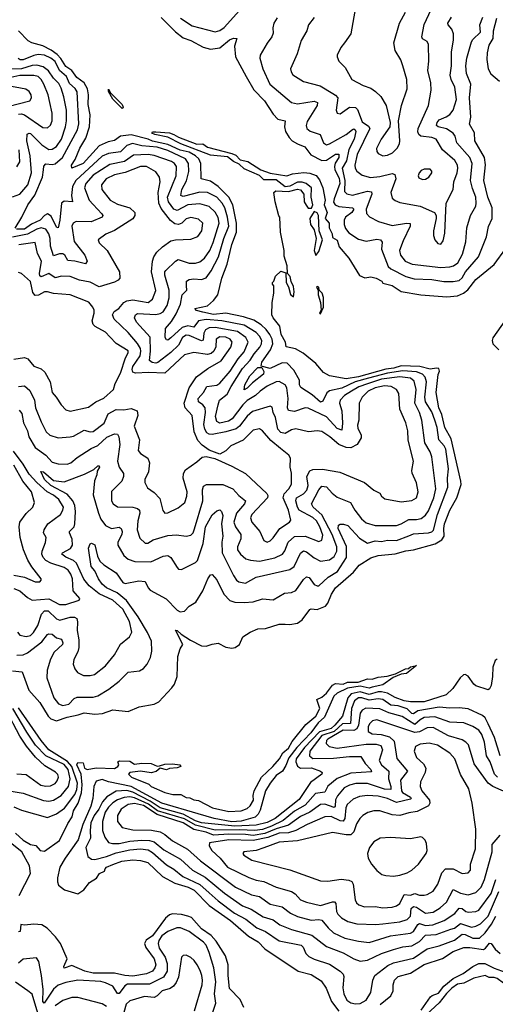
# Model space of a CAD drawing. Extents: x 1443846 to 1577407, y 839182 to 927291.
# Tile 394 of 535: x 1546113 to 1549232, y 881347 to 887798. Entities that reach past the tile are written whole.
import ezdxf

# ---------------------------------------------------------------- set-up
doc = ezdxf.new("R2010")
doc.units = 0

msp = doc.modelspace()

# ---------------------------------------------------------------- linework, layer by layer
at = {"layer": '0CON20XD'}
for points in [[(1547167, 887807), (1547245, 887757.6), (1547395, 887717.8), (1547425, 887726.5), (1547455, 887747.1), (1547635, 887950.3)], [(1548329.4, 887955), (1548284.4, 887705.6), (1548243.3, 887645), (1548218.8, 887615), (1548196.2, 887565), (1548194.3, 887554.3), (1548206.2, 887525), (1548248, 887485), (1548291.2, 887405), (1548365, 887366.7), (1548415, 887348.9), (1548447.6, 887327.6), (1548481.4, 887295), (1548517.5, 887235), (1548542.5, 887125), (1548540.8, 887095), (1548484.1, 887015), (1548452.7, 886952.7), (1548454.4, 886935), (1548465, 886920), (1548495, 886905.6), (1548525, 886910), (1548557.1, 886925), (1548587.8, 886955), (1548603.5, 886985), (1548607.1, 887005), (1548598, 887135), (1548616.7, 887235), (1548654.6, 887345.4), (1548651.8, 887405), (1548626.2, 887496.2), (1548611.9, 887535), (1548576.4, 887596.4), (1548567.3, 887645), (1548604.6, 887775), (1548642.6, 887847.4)], [(1547041.5, 887811.5), (1547135, 887717.8), (1547185, 887679.2), (1547235, 887660.3), (1547316.9, 887616.9), (1547365, 887603.9), (1547425, 887614.1), (1547488.1, 887665), (1547515, 887676.2), (1547537.5, 887675), (1547521.1, 887625), (1547528.5, 887555), (1547598.2, 887425), (1547648.8, 887338.8), (1547717.5, 887265), (1547775, 887177.8), (1547806.6, 887146.6), (1547854.2, 887135), (1547850.8, 887095), (1547855.3, 887065), (1547880, 887025), (1547900.4, 887005), (1547935, 886983.5), (1547984.1, 886964.1), (1548023.3, 886913.3), (1548095, 886876.2), (1548125, 886878.3), (1548185, 886915.6), (1548205, 886916.5), (1548205.2, 886895), (1548182.5, 886857.5), (1548176.8, 886835), (1548180.7, 886815), (1548209, 886759), (1548211.7, 886725), (1548174.9, 886625), (1548172, 886602), (1548182.6, 886585), (1548205, 886573.4), (1548295.2, 886565.2), (1548305, 886557.1), (1548290.8, 886535), (1548249.4, 886505), (1548242, 886485), (1548241.1, 886455), (1548249.8, 886429.8), (1548272.1, 886402.1), (1548335, 886360.5), (1548385, 886347.2), (1548455, 886359.5), (1548480, 886355), (1548489.3, 886339.3), (1548485.7, 886295), (1548530.3, 886180.3), (1548547.7, 886165), (1548645, 886115.6), (1548700.7, 886100.7), (1548815, 886096), (1548895, 886082.9), (1548955, 886082.4), (1548995, 886088.8), (1549014.5, 886105.5), (1549037.3, 886145), (1549121.7, 886245), (1549175.2, 886374.8), (1549188.2, 886441.8), (1549211.5, 886495), (1549211.4, 886565), (1549182.2, 886635), (1549156.4, 886745), (1549166.9, 886846.9), (1549161.7, 886895), (1549098.5, 887005), (1549095.8, 887055.8), (1549062.8, 887112.8), (1549072, 887158), (1549062.6, 887285), (1549071.4, 887375), (1549044, 887446), (1549037.9, 887495), (1549044.6, 887545), (1549076.4, 887653.6), (1549085, 887668.8), (1549135.8, 887715), (1549131.6, 887765), (1549150, 887815)], [(1547801.2, 887808.8), (1547780, 887775), (1547772.5, 887745), (1547775, 887710), (1547767.1, 887685), (1547735, 887644), (1547691.1, 887565), (1547688.5, 887545), (1547706.8, 887475), (1547753.3, 887375), (1547895, 887254.6), (1547935, 887245.8), (1548045, 887263.4), (1548066.2, 887256.2), (1548064, 887235), (1547999, 887131), (1547990.8, 887105), (1547995.6, 887085), (1548017.1, 887067.1), (1548084.7, 887044.8), (1548105, 886992), (1548125, 886978.8), (1548145, 886983.3), (1548255, 887044.8), (1548295, 887078.2), (1548305, 887082.5), (1548313.3, 887075), (1548316.7, 887065), (1548306.4, 887015), (1548272.7, 886947.3), (1548257.2, 886872.7), (1548228.9, 886825), (1548245.4, 886745), (1548242.9, 886672.9), (1548257.7, 886657.7), (1548295, 886648.7), (1548395, 886673.3), (1548419.9, 886669.9), (1548422.5, 886655), (1548385.4, 886555.4), (1548387.9, 886527.9), (1548406.9, 886506.9), (1548466.6, 886476.6), (1548555, 886448.4), (1548650, 886465), (1548673.1, 886463.1), (1548674.7, 886445), (1548628.9, 886348.9), (1548604.4, 886285), (1548610, 886255), (1548641.4, 886215), (1548686.7, 886195), (1548875, 886173.5), (1548935, 886178.4), (1548957.5, 886185), (1548987.5, 886205), (1549017.6, 886262.4), (1549038.3, 886341.7), (1549046.2, 886435), (1549070.4, 886515), (1549103.6, 886575), (1549107.7, 886595), (1549105.3, 886635), (1549082.2, 886692.2), (1549069.6, 886745), (1549081.1, 886855), (1549064.2, 886895), (1548980.5, 886990.5), (1548968.1, 887035), (1548955.4, 887055), (1548912.6, 887082.6), (1548858.1, 887095), (1548847.4, 887105), (1548851.1, 887125), (1548865, 887141.7), (1548909.1, 887160.9), (1548933.5, 887176.5), (1548955.8, 887204.2), (1548977.5, 887275), (1548966.2, 887355), (1548941.8, 887405), (1548935.3, 887435), (1548944.7, 887495), (1548945.2, 887585), (1548957.9, 887665), (1548957.2, 887705), (1548946.8, 887735), (1548923, 887763), (1548920.4, 887775), (1548945, 887814.4)], [(1548045, 887812), (1548008.1, 887765), (1547995.6, 887725), (1547959.1, 887660.9), (1547932.2, 887575), (1547889.4, 887475), (1547892.5, 887455), (1547905, 887436), (1547975, 887392.2), (1548083.4, 887363.4), (1548166.9, 887315), (1548185, 887303.8), (1548198.4, 887285), (1548189.4, 887205), (1548194.5, 887184.5), (1548215, 887181.4), (1548275, 887224.7), (1548315, 887223.1), (1548329.5, 887209.5), (1548358.1, 887128.1), (1548399.7, 887099.7), (1548409.4, 887085), (1548327.3, 886915), (1548311.9, 886845), (1548314.1, 886825), (1548325, 886805.6), (1548359.9, 886779.9), (1548413.2, 886763.2), (1548475, 886770), (1548555, 886789.3), (1548572.7, 886782.7), (1548579.1, 886755), (1548547.8, 886665), (1548555, 886629.2), (1548575, 886612.5), (1548605, 886599.2), (1548740, 886575), (1548833.8, 886535), (1548844, 886515), (1548844.2, 886495.8), (1548826, 886415), (1548826.7, 886383.3), (1548836.2, 886355), (1548855, 886331.2), (1548875, 886326.7), (1548890.5, 886349.5), (1548901.2, 886398.8), (1548910.6, 886595), (1548955.3, 886684.7), (1548960, 886735), (1548982.4, 886795), (1548986.5, 886825), (1548983.2, 886845), (1548966.1, 886875), (1548885.7, 886945.7), (1548844.7, 887014.8), (1548816.2, 887025), (1548743.9, 887033.9), (1548730.5, 887045), (1548723.4, 887063.4), (1548726.1, 887085), (1548793.1, 887235), (1548812.5, 887335), (1548809.1, 887385), (1548790.7, 887465), (1548796.7, 887525), (1548793.5, 887635), (1548785.6, 887655), (1548755, 887672.9), (1548750.5, 887685), (1548765.9, 887765.9), (1548811.2, 887865)], [(1549239.2, 887805), (1549218.3, 887721.7), (1549216.1, 887675), (1549190.1, 887629.9), (1549179.9, 887580.1), (1549176.9, 887536.9), (1549184.8, 887474.8), (1549202.7, 887442.7), (1549258.8, 887395)], [(1547491.7, 883991.7), (1547525, 883981.1), (1547585, 883979.3), (1547645.3, 883984.7), (1547705, 884003.1), (1547775, 883996.2), (1547849.5, 884040.5), (1547895, 884045.4), (1547925, 884058.5), (1547975, 884129.5), (1547995, 884148.2), (1548012.3, 884142.3), (1548045, 884098.2), (1548065, 884088.2), (1548075, 884089.5), (1548135.7, 884144.3), (1548197, 884183), (1548255.5, 884274.5), (1548256.8, 884346.8), (1548202.4, 884465), (1548203.1, 884485), (1548215, 884491.9), (1548237.1, 884492.9), (1548265, 884483.5), (1548340.7, 884400.7), (1548395, 884368.6), (1548445, 884382.7), (1548485, 884378.7), (1548525, 884388.6), (1548585, 884386.5), (1548665, 884417.1), (1548695, 884428.9), (1548795, 884435.2), (1548815, 884441.9), (1548826.5, 884453.5), (1548853.7, 884556.3), (1548920.4, 884735), (1548918.4, 884795), (1548925.7, 884855), (1548907.6, 884985), (1548897.9, 885005), (1548861.4, 885045), (1548851, 885125), (1548836.2, 885175), (1548815, 885227.9), (1548774.8, 885295), (1548770.9, 885325), (1548781.8, 885425), (1548772, 885455), (1548755.2, 885475), (1548715, 885490.7), (1548625, 885498.1), (1548525, 885481.5), (1548400.1, 885449.9), (1548313.1, 885425), (1548225, 885382.9), (1548145, 885367.1), (1548127.8, 885352.2), (1548101.5, 885298.5), (1548085, 885292.5), (1548030.2, 885340.2), (1547957.8, 885387.8), (1547947.1, 885405), (1547947.8, 885435), (1547911.2, 885501.2), (1547867.1, 885547.1), (1547835, 885550), (1547755, 885511.8), (1547697, 885527), (1547700.6, 885555), (1547759, 885635), (1547772.9, 885675), (1547768.4, 885705), (1547754.4, 885734.4), (1547728.9, 885768.9), (1547697.8, 885797.8), (1547648.5, 885828.5), (1547581.5, 885851.5), (1547464.3, 885874.3), (1547385, 885865.7), (1547315, 885881.4), (1547271.9, 885891.9), (1547262.5, 885905), (1547345, 885923.3), (1547385, 885957.5), (1547412.3, 885995), (1547439.7, 886105), (1547474.8, 886195), (1547503.8, 886325), (1547534.2, 886405), (1547535.3, 886465.3), (1547511.8, 886585), (1547483.7, 886635), (1547415.1, 886705.1), (1547365, 886740.5), (1547302.5, 886755), (1547300.6, 886855), (1547287.5, 886885), (1547265.2, 886905), (1547225, 886929), (1547165, 886943.8), (1547085, 886979.9), (1546985, 887002), (1546954.7, 887015), (1546845, 887043.3), (1546775, 887033.8), (1546735, 887006.1), (1546693.5, 886996.5), (1546635, 886970.5), (1546529.1, 886855), (1546454.4, 886824.4), (1546451.9, 886845), (1546477.5, 886882.5), (1546507.4, 886955), (1546547.9, 887022.1), (1546570.4, 887095), (1546576.1, 887175), (1546563.1, 887243.1), (1546564.8, 887305.2), (1546558.8, 887345), (1546535.2, 887385), (1546487.9, 887417.9), (1546455, 887464.5), (1546415, 887491.5), (1546383.7, 887543.7), (1546359.8, 887569.8), (1546318.9, 887598.9), (1546265.6, 887625.6), (1546192.5, 887645), (1546168.6, 887658.6), (1546104.8, 887725)], [(1546082.9, 886432.9), (1546126.6, 886503.4), (1546167.3, 886585), (1546212.4, 886647.6), (1546262.8, 886765), (1546268.6, 886815), (1546271.7, 886838.3), (1546285, 886854.4), (1546325, 886848.4), (1546345, 886853), (1546393.9, 886895), (1546492.9, 887075), (1546502, 887115), (1546489.3, 887325), (1546477.1, 887347.1), (1546438.9, 887378.9), (1546419.6, 887425), (1546374.8, 887465), (1546345, 887523), (1546316.5, 887545), (1546275, 887564.2), (1546235, 887569.1), (1546205, 887563.3), (1546135, 887534.8), (1546115.3, 887535.2), (1546102.7, 887542.7)], [(1546065, 886637.1), (1546115, 886654.7), (1546166, 886715), (1546190.4, 886795), (1546182.7, 886905), (1546160.2, 887005), (1546163.2, 887046.8), (1546175, 887054.5), (1546185, 887051.8), (1546258.6, 886978.6), (1546305, 886946.4), (1546325, 886948.4), (1546355, 886967.8), (1546386.3, 887015), (1546412.8, 887095), (1546419, 887135), (1546421, 887205), (1546403.3, 887293.3), (1546385, 887349.5), (1546369.9, 887379.9), (1546335, 887414.7), (1546301.8, 887461.8), (1546267.8, 887487.8), (1546225, 887499.7), (1546195, 887498.2), (1546125, 887475.1), (1546055, 887472.7)], [(1546105, 887179.6), (1546125, 887181.5), (1546145, 887174.4), (1546265, 887092.3), (1546295, 887089.4), (1546315, 887107.5), (1546325.4, 887135.4), (1546325.4, 887185), (1546310.6, 887255), (1546300.3, 887305), (1546271.4, 887375), (1546255, 887406.7), (1546235, 887424.8), (1546205, 887432.2), (1546115, 887431.6), (1546055, 887419.9)], [(1546035, 887228.5), (1546180, 887265), (1546191.5, 887285), (1546189.1, 887305), (1546175, 887327.1), (1546153.3, 887343.3), (1546025, 887366.5)], [(1546785, 887216.2), (1546725, 887276), (1546695, 887326.7), (1546695, 887343.3), (1546708.8, 887318.8), (1546785, 887242), (1546792, 887225), (1546785, 887216.2)], [(1546495.5, 883244.5), (1546535, 883256.6), (1546605, 883248), (1546656.9, 883253.1), (1546725, 883277.3), (1546825, 883265.8), (1546897.5, 883295), (1546995, 883312.5), (1547025, 883328), (1547110.3, 883419.7), (1547128, 883445), (1547146, 883495), (1547149.2, 883625), (1547166, 883675), (1547183.3, 883705), (1547135, 883797.5), (1547145, 883795.7), (1547171.7, 883771.7), (1547232.8, 883732.8), (1547305, 883695.7), (1547335, 883692.5), (1547375, 883706.7), (1547415, 883712.5), (1547465, 883686.7), (1547505, 883680), (1547525.9, 883684.1), (1547555, 883703.3), (1547576.7, 883755), (1547624.4, 883785.6), (1547675, 883806.5), (1547725, 883809.5), (1547815, 883838.2), (1547855, 883837.8), (1547885, 883835.6), (1547935, 883844.4), (1547965, 883865.5), (1548016.9, 883933.1), (1548025, 883937.5), (1548065, 883932.5), (1548118.4, 883955), (1548134.8, 883975), (1548157.4, 884035), (1548183.8, 884076.2), (1548301.3, 884178.7), (1548339.4, 884225), (1548415, 884271.8), (1548465, 884287.9), (1548575, 884298.9), (1548645, 884318.1), (1548695, 884324.2), (1548836.9, 884363.1), (1548880.7, 884389.3), (1548897.4, 884415), (1548893.9, 884465), (1548898.5, 884495), (1548935, 884583.5), (1548980.3, 884665), (1549007.3, 884752.7), (1549006.5, 884775), (1548942.6, 885052.6), (1548900.3, 885125), (1548881.2, 885211.2), (1548862, 885255), (1548845.4, 885355), (1548856.8, 885473.2), (1548865.5, 885495), (1548861.4, 885511.4), (1548845.7, 885515.7), (1548805, 885509.1), (1548736.5, 885526.5), (1548615, 885530), (1548567.5, 885515), (1548515, 885508.5), (1548335, 885458.2), (1548254.4, 885444.4), (1548145, 885464.3), (1548105, 885486.9), (1548054.6, 885544.6), (1547972.6, 885612.6), (1547922, 885642), (1547860, 885655), (1547856.9, 885685), (1547828.9, 885735), (1547820.2, 885790.2), (1547775, 885844.3), (1547767.1, 885865), (1547768.8, 885945), (1547780, 886005), (1547780, 886055), (1547770, 886065), (1547770, 886075), (1547780, 886085), (1547791.7, 886118.3), (1547825, 886150), (1547858.3, 886138.3), (1547860, 886075), (1547877, 886047), (1547888.3, 885998.3), (1547908.3, 885981.7), (1547912.5, 886015), (1547909.3, 886049.3), (1547893, 886083), (1547887.5, 886115), (1547870, 886135), (1547867.5, 886185), (1547848.3, 886248.3), (1547847.5, 886285), (1547822.5, 886405), (1547820, 886505), (1547813, 886513), (1547787.5, 886605), (1547780, 886665), (1547793.8, 886676.2), (1547875, 886672.5), (1547935, 886687.8), (1547955, 886684), (1547975.7, 886655), (1547979.2, 886605), (1547991.7, 886581.7), (1548005, 886563.3), (1548027.3, 886562.7), (1548035.5, 886584.5), (1548024.4, 886635), (1548026.9, 886695), (1547992.2, 886725), (1547965, 886733.1), (1547935, 886732.9), (1547885, 886707.9), (1547855, 886702), (1547795, 886749.1), (1547715, 886747.9), (1547685, 886777.5), (1547585, 886821.6), (1547551.7, 886851.7), (1547515, 886868.4), (1547475, 886898.9), (1547365, 886911), (1547169.5, 886985), (1547085, 887028.2), (1546998.8, 887045), (1546979.2, 887055), (1546985, 887062), (1547005, 887063.5), (1547095, 887056.4), (1547125, 887046.4), (1547155, 887027.2), (1547275, 886983.2), (1547315, 886983.4), (1547345, 886962), (1547505, 886921.7), (1547529.5, 886909.5), (1547559.9, 886879.9), (1547609.3, 886869.3), (1547693.7, 886813.7), (1547755, 886791.7), (1547864.7, 886775.3), (1547901.9, 886788.1), (1547975.7, 886795.7), (1548015, 886791.1), (1548056.9, 886776.9), (1548078.9, 886748.9), (1548101.2, 886695), (1548115.7, 886615.7), (1548110, 886585), (1548129.6, 886535), (1548116.4, 886495), (1548142.5, 886465), (1548143.5, 886435), (1548162.5, 886395), (1548165, 886370), (1548195, 886352.5), (1548208.8, 886308.8), (1548271.2, 886235), (1548340.7, 886120.7), (1548377, 886107), (1548415, 886113.3), (1548450, 886105), (1548487.5, 886085), (1548495, 886072.5), (1548555, 886056.2), (1548615, 886016.7), (1548743.9, 885996.1), (1548915, 885982.2), (1548985, 885988.8), (1549024.7, 886005.3), (1549052.5, 886027.5), (1549104, 886095), (1549225, 886193.3), (1549301.1, 886298.9)], [(1548385, 884502.1), (1548445, 884483.3), (1548585, 884484.7), (1548615, 884494), (1548665, 884523.6), (1548715, 884523.5), (1548745, 884530.3), (1548775, 884550.8), (1548795, 884579.1), (1548829.4, 884665), (1548841.7, 884725), (1548815, 884933.8), (1548806.1, 884966.1), (1548769.3, 885025), (1548750.4, 885175), (1548735.7, 885225), (1548705.2, 885285), (1548713, 885375), (1548700, 885430), (1548675, 885449.7), (1548605, 885458.2), (1548485, 885441.5), (1548395, 885412.9), (1548337.6, 885392.4), (1548289, 885365), (1548243.4, 885335), (1548215.2, 885304.8), (1548210.8, 885285), (1548224.7, 885235), (1548230.4, 885155), (1548225, 885108.6), (1548195, 885120), (1548125, 885194.8), (1548005, 885253.6), (1547985, 885253.9), (1547915, 885231.8), (1547876.9, 885236.9), (1547868.9, 885255), (1547874.4, 885315), (1547864.2, 885385), (1547855, 885405.5), (1547815, 885427.5), (1547795, 885425.3), (1547735, 885395.9), (1547689.6, 885365), (1547658.7, 885335), (1547605, 885302.7), (1547576, 885274), (1547506.8, 885183.2), (1547481.9, 885168.1), (1547425, 885154), (1547405.2, 885165.2), (1547397.5, 885197.5), (1547415.3, 885275), (1547423.5, 885305), (1547474.2, 885345), (1547499.4, 885395), (1547575, 885512.1), (1547624, 885566), (1547650.8, 885609.2), (1547688.1, 885651.9), (1547698.8, 885675), (1547700.2, 885695), (1547685.6, 885725), (1547665, 885747.8), (1547585, 885796.6), (1547439.2, 885825), (1547335.8, 885834.2), (1547285.8, 885824.2), (1547255, 885782.6), (1547215, 885792.4), (1547178, 885782), (1547105, 885712.4), (1547085, 885699.1), (1547075, 885700.6), (1547066.2, 885716.2), (1547068.9, 885775), (1547109.1, 885820.9), (1547139.6, 885870.4), (1547167.2, 885935), (1547179.1, 885995), (1547208.9, 886025), (1547206.9, 886055), (1547206.2, 886083.8), (1547224, 886095), (1547255, 886099.5), (1547305, 886095.2), (1547335, 886106.1), (1547367.9, 886152.1), (1547416.2, 886243.8), (1547452.3, 886365), (1547483.6, 886445), (1547476.7, 886505), (1547457.7, 886565), (1547441.9, 886595), (1547405, 886634.8), (1547345, 886665.6), (1547295, 886668.4), (1547185, 886639.2), (1547170, 886645), (1547177.5, 886685), (1547207, 886743), (1547223, 886803), (1547220.4, 886855), (1547200.3, 886885), (1547085, 886939.7), (1547015, 886962.3), (1546915, 886971.7), (1546854, 886986), (1546815, 886973.5), (1546775, 886933), (1546695, 886922), (1546655, 886902.7), (1546480.6, 886745), (1546458.4, 886705), (1546453.1, 886645), (1546460, 886605), (1546405, 886609.6), (1546387.7, 886595), (1546376.7, 886483.3), (1546365, 886434), (1546355, 886438), (1546319.6, 886509.6), (1546295, 886524.8), (1546275, 886515.8), (1546248.1, 886485), (1546191.4, 886458.6), (1546145.4, 886425), (1546092.5, 886425)], [(1546110.1, 885240.1), (1546127.1, 885217.1), (1546137.2, 885157.3), (1546163.4, 885103.4), (1546173.9, 885065), (1546214.3, 884995), (1546283.8, 884943.8), (1546325, 884898.7), (1546365, 884888.4), (1546424.7, 884885.2), (1546449.5, 884895), (1546490, 884930), (1546581.6, 884988.4), (1546625, 885008.3), (1546685, 885062.1), (1546735, 885083.8), (1546755, 885082.9), (1546764, 885064), (1546769.6, 885015), (1546755.3, 884905), (1546765.9, 884865.9), (1546793.3, 884825), (1546793.9, 884805), (1546784, 884775), (1546714.1, 884705.9), (1546715.9, 884645.9), (1546726.5, 884625), (1546755, 884606.9), (1546855, 884604.3), (1546885.9, 884595.9), (1546899.3, 884585), (1546901.6, 884565), (1546888.9, 884515), (1546883.6, 884456.4), (1546901, 884401), (1546935, 884369.1), (1546952.9, 884367.1), (1546989.4, 884390.6), (1547085, 884418.8), (1547142, 884422), (1547205, 884413.3), (1547235, 884419.5), (1547250, 884435), (1547258.7, 884461.3), (1547315.2, 884645), (1547312.7, 884717.3), (1547319.1, 884740.9), (1547338.5, 884751.5), (1547445, 884752.7), (1547511.1, 884725), (1547550.3, 884680.3), (1547594.6, 884645), (1547587.1, 884625), (1547535.8, 884564.2), (1547518.1, 884505), (1547529.2, 884475), (1547564.3, 884425), (1547563.3, 884396.7), (1547541.8, 884345), (1547542.5, 884325), (1547561.8, 884295), (1547595.7, 884265.7), (1547625.7, 884255.7), (1547685, 884250.7), (1547787.2, 884272.8), (1547836.1, 884295), (1547852.1, 884317.9), (1547874.5, 884375.5), (1547915, 884411.1), (1547985, 884414.1), (1548075, 884378.2), (1548095, 884387.1), (1548101, 884421), (1548081.5, 884475), (1548059.1, 884515), (1548035, 884535.5), (1547946.5, 884585), (1547934.9, 884604.9), (1547924.4, 884645), (1547928.2, 884665), (1547975, 884692), (1547995.6, 884715), (1548004, 884745), (1547995.2, 884805), (1548015, 884841.6), (1548035, 884851.2), (1548098.1, 884851.9), (1548212.7, 884832.7), (1548375.3, 884765.2), (1548434.7, 884714.7), (1548475, 884696.2), (1548486, 884675), (1548507.9, 884657.9), (1548615, 884638.2), (1548685, 884647.3), (1548714.7, 884665.3), (1548727.1, 884705), (1548715, 884763.8), (1548686.9, 884826.9), (1548684.6, 884845), (1548694.7, 884905), (1548670.9, 884999.1), (1548660.8, 885045), (1548657.6, 885105), (1548645, 885156.2), (1548605.3, 885245), (1548599.2, 885349.2), (1548585, 885375.5), (1548550, 885395), (1548505, 885399.3), (1548444.6, 885385), (1548397.8, 885365), (1548359.3, 885325), (1548339.6, 885285), (1548337.5, 885175), (1548328.1, 885141.9), (1548330.7, 885120.7), (1548353.4, 885075), (1548352.6, 885057.4), (1548327.3, 885015), (1548285, 884993.1), (1548255, 884994.7), (1548205, 885014.8), (1548147.9, 885065), (1548095, 885099.6), (1548065, 885103.1), (1548006.6, 885096.6), (1547925, 885116.9), (1547895, 885109.6), (1547855, 885086.7), (1547825, 885093.2), (1547805, 885115.6), (1547791, 885191), (1547774.6, 885224.6), (1547769.5, 885259.5), (1547755, 885265.6), (1547640.3, 885229.7), (1547605, 885200.5), (1547554.8, 885135), (1547531.8, 885118.2), (1547465, 885096.6), (1547375, 885080), (1547355, 885081.8), (1547340.8, 885090.8), (1547326.9, 885115), (1547320.8, 885145), (1547331.1, 885225), (1547328.4, 885255), (1547314.1, 885275), (1547286.1, 885295), (1547282.8, 885315), (1547319.5, 885355), (1547340, 885395), (1547405, 885402.4), (1547425, 885416.7), (1547493, 885495), (1547545, 885576.6), (1547585, 885622), (1547611.7, 885685), (1547596.4, 885715), (1547540.8, 885755), (1547395, 885780.7), (1547355, 885778.8), (1547331.4, 885765), (1547320.4, 885745), (1547317.1, 885697.1), (1547305, 885693.5), (1547225, 885727.8), (1547205, 885730), (1547181.1, 885715), (1547153.7, 885665), (1547105, 885617.6), (1547019.2, 885550.8), (1547005, 885546.9), (1546981.4, 885551.4), (1546965.3, 885565.3), (1546971.9, 885625), (1546968.2, 885718.2), (1546878.5, 885815), (1546866.2, 885845), (1546871.9, 885865), (1546886.7, 885873.3), (1547005, 885866.3), (1547035, 885872.6), (1547055, 885884.2), (1547080, 885925), (1547094, 885975), (1547092.4, 886025), (1547065.6, 886125), (1547065.2, 886144.8), (1547071.3, 886155), (1547135, 886215.8), (1547153.4, 886226.6), (1547225, 886202.7), (1547265, 886202.8), (1547295, 886211.1), (1547325, 886236.2), (1547360.8, 886285), (1547381.3, 886338.6), (1547422.3, 886465), (1547415, 886500.9), (1547395, 886536), (1547355, 886574.2), (1547295, 886592.3), (1547215, 886585.5), (1547145, 886546.5), (1547125, 886555.7), (1547089.2, 886605), (1547082.2, 886635), (1547140, 886775), (1547140.5, 886835), (1547128.9, 886855), (1547109.2, 886869.2), (1546995, 886907.2), (1546955, 886914.2), (1546860.4, 886909.6), (1546801.3, 886868.7), (1546705, 886848.5), (1546595, 886779.8), (1546546.9, 886725), (1546537.1, 886695), (1546568.9, 886615), (1546595, 886587.2), (1546652.5, 886525), (1546657.5, 886515), (1546653.3, 886505), (1546582.7, 886472.7), (1546483.4, 886476.6), (1546464.4, 886465.6), (1546454.3, 886445), (1546469.6, 886345), (1546541.1, 886255), (1546556.7, 886215), (1546545, 886198.6), (1546475, 886215.7), (1546429.1, 886219.1), (1546409.6, 886255), (1546395, 886264.2), (1546375, 886264.3), (1546335, 886251.4), (1546315.6, 886315), (1546312.7, 886365), (1546303.5, 886395), (1546285, 886425.9), (1546255, 886433.7), (1546225, 886425.4), (1546165, 886391.9), (1546065, 886371.9)], [(1546095, 886834.5), (1546115, 886866.7), (1546110.4, 886945)], [(1547387.3, 885625), (1547368.8, 885611.2), (1547345, 885604.2), (1547255, 885617.9), (1547195, 885602.6), (1547065, 885481.3), (1546957.3, 885487.3), (1546872.5, 885482.5), (1546855, 885489.1), (1546851, 885505), (1546855, 885525.4), (1546903.9, 885595), (1546908.5, 885625), (1546904.5, 885644.5), (1546886, 885676), (1546825, 885748), (1546731.6, 885835), (1546721.9, 885865), (1546733.3, 885886.7), (1546763.4, 885906.6), (1546795.9, 885944.1), (1546814.8, 885955.2), (1546855, 885961.5), (1546954.7, 885945.3), (1546984.3, 885965.7), (1547005.8, 886024.2), (1546976.5, 886145), (1546983.3, 886216.7), (1546992.2, 886245), (1547013.1, 886275), (1547050.5, 886309.5), (1547105, 886348.2), (1547135, 886355.4), (1547235, 886359.5), (1547281.7, 886378.3), (1547306.9, 886415), (1547313.5, 886465), (1547285, 886490.9), (1547235, 886502.3), (1547205, 886492.1), (1547176.1, 886463.9), (1547155, 886455.3), (1547130.8, 886460.8), (1547102.8, 886482.8), (1547041.2, 886561.2), (1547025.8, 886595), (1547021.6, 886665), (1547034.1, 886735), (1547030.4, 886765), (1547005, 886801.8), (1546945, 886836.7), (1546905, 886835.3), (1546805, 886795.6), (1546735, 886781.5), (1546680.9, 886755), (1546650.7, 886715), (1546651.3, 886685), (1546705.4, 886615), (1546755, 886589.5), (1546835.5, 886565), (1546868, 886535), (1546869.2, 886515), (1546855, 886492.5), (1546735, 886417.3), (1546677.7, 886392.3), (1546628.8, 886355), (1546634.3, 886335), (1546686.7, 886285), (1546768.2, 886145), (1546770.8, 886105), (1546759.7, 886090.3), (1546735, 886078.3), (1546635, 886048.3), (1546575, 886077.9), (1546505, 886092.1), (1546445, 886114.7), (1546387.3, 886117.3), (1546345, 886106.8), (1546305, 886133.8), (1546253.1, 886113.1), (1546245, 886119.2), (1546243.6, 886135), (1546255.3, 886215), (1546229.7, 886265), (1546215, 886336.9), (1546107.4, 886322.6)], [(1548755, 886750.6), (1548775, 886752.7), (1548795.7, 886765), (1548815.8, 886795), (1548816, 886805), (1548805, 886817.5), (1548765, 886819.2), (1548745, 886809.2), (1548733.1, 886795), (1548727.1, 886775), (1548731.5, 886761.5), (1548755, 886750.6)], [(1548055, 886252.5), (1548075, 886280), (1548099.4, 886355), (1548076.4, 886415), (1548072.5, 886515), (1548065, 886531.8), (1548045, 886541.4), (1548016.7, 886495), (1548020, 886455), (1548045, 886420), (1548058, 886365), (1548043.3, 886285), (1548055, 886252.5)], [(1546075, 885573.4), (1546145.3, 885585.3), (1546165.5, 885575), (1546205, 885527.7), (1546255, 885509.4), (1546277.5, 885487.5), (1546312.3, 885425), (1546326.7, 885355), (1546353.3, 885325), (1546385, 885274.2), (1546415, 885242.5), (1546445, 885233.1), (1546565, 885259.6), (1546611.4, 885295), (1546665, 885317.3), (1546728, 885375), (1546740, 885415), (1546775, 885482), (1546807.3, 885582.7), (1546825.4, 885615), (1546825, 885627.5), (1546745, 885677.1), (1546705, 885720), (1546675, 885751.4), (1546607.1, 885787.1), (1546595, 885800), (1546589.3, 885825), (1546602.1, 885875), (1546601.1, 885895), (1546593.6, 885913.6), (1546566.1, 885946.1), (1546445, 885995.3), (1546335.3, 886004.7), (1546295, 886015.3), (1546275, 886015.3), (1546236.2, 885993.8), (1546215, 885989.8), (1546200.1, 886010.1), (1546185, 886081.9), (1546125.4, 886135.4), (1546105, 886141.1)], [(1548085, 885870), (1548105.3, 885915), (1548105, 885977.5), (1548096.2, 886005), (1548076.7, 886025), (1548075.6, 886045), (1548065, 886050), (1548060, 886045), (1548070, 886025), (1548071.2, 885995), (1548085.9, 885945.9), (1548090, 885895), (1548080, 885875), (1548085, 885870)], [(1549295.4, 885824.6), (1549215.8, 885714.2), (1549211.5, 885695), (1549215.8, 885675), (1549254.9, 885634.9)], [(1546105, 885394.8), (1546145, 885398.9), (1546178.6, 885368.6), (1546210, 885305), (1546217.2, 885255), (1546255, 885162.5), (1546287.1, 885097.1), (1546310, 885075), (1546365, 885057.9), (1546445, 885065.5), (1546465, 885070), (1546535, 885108.8), (1546575, 885097.5), (1546595, 885098.9), (1546667.2, 885155), (1546694.4, 885215.6), (1546745, 885243.8), (1546795, 885241.1), (1546845, 885250.8), (1546883.5, 885235), (1546887.8, 885205), (1546864.7, 885135), (1546899.7, 885045), (1546890.4, 884975), (1546905.9, 884955.9), (1546954, 884924), (1546963.9, 884895), (1546958.7, 884835), (1546934.4, 884785), (1546934, 884765), (1546951.7, 884731.7), (1546995, 884700), (1547031.5, 884661.5), (1547051.7, 884581.7), (1547065, 884563.8), (1547085, 884567.1), (1547151.3, 884598.7), (1547195.4, 884635), (1547208.2, 884675), (1547210.4, 884705), (1547186.1, 884795), (1547187.1, 884825), (1547201.5, 884848.5), (1547275, 884902), (1547308.7, 884931.3), (1547335.5, 884935.5), (1547392.9, 884922.9), (1547503.6, 884873.6), (1547594.1, 884824.1), (1547733.9, 884693.9), (1547741.1, 884681.1), (1547738.7, 884665), (1547635.3, 884555), (1547626.6, 884535), (1547635.7, 884505.7), (1547688.2, 884445), (1547714.6, 884384.6), (1547735, 884375.6), (1547755, 884384.4), (1547775, 884403.6), (1547820, 884465), (1547882.7, 884505), (1547891.8, 884518.2), (1547875.2, 884585), (1547841.1, 884665), (1547848.1, 884691.9), (1547878.7, 884725), (1547895.4, 884755), (1547896.2, 884826.2), (1547886.7, 884865), (1547889.4, 884925), (1547879.2, 884945), (1547822.5, 884987.5), (1547759.7, 885039.8), (1547704.5, 885105), (1547685, 885116.1), (1547645, 885108.2), (1547577.9, 885042.1), (1547497.5, 885005), (1547465, 884974), (1547425, 884951.2), (1547355, 884977.5), (1547310.6, 885010.6), (1547281.6, 885041.6), (1547257.3, 885097.3), (1547243.4, 885205), (1547198, 885255), (1547192.8, 885285), (1547225.3, 885385), (1547273.1, 885456.9), (1547347.4, 885512.6), (1547435, 885563.3), (1547498.5, 885651.5), (1547506.5, 885685), (1547494, 885704), (1547465, 885716.8), (1547425, 885720.4), (1547401.8, 885705), (1547399.2, 885655), (1547387.3, 885625)], [(1547585, 885373.1), (1547590, 885405), (1547622.2, 885465), (1547675, 885520), (1547700, 885520), (1547713.7, 885493.7), (1547712, 885475), (1547640.5, 885419.5), (1547605, 885383.3), (1547585, 885373.1)], [(1546075, 884071), (1546114.5, 884055), (1546165, 884011.8), (1546194.7, 883994.7), (1546305, 884002.8), (1546375, 883967.2), (1546415, 883965.8), (1546502.5, 883995), (1546507.5, 884005), (1546464.2, 884055), (1546460.3, 884135), (1546448.8, 884165), (1546430.4, 884190.4), (1546405, 884208.7), (1546317.1, 884237.1), (1546284.7, 884255), (1546266, 884275), (1546258, 884295), (1546259.8, 884315), (1546283.2, 884373.2), (1546286.2, 884405), (1546268.8, 884435), (1546274, 884456), (1546297.3, 884495), (1546380, 884555), (1546396.9, 884585), (1546400.8, 884605), (1546369.4, 884655), (1546335, 884682.4), (1546294.1, 884704.1), (1546225.2, 884765), (1546175, 884821.1), (1546136.5, 884886.5), (1546071.7, 884971.7)], [(1546075, 884159.2), (1546145, 884145.4), (1546215, 884114.4), (1546244.3, 884115.7), (1546254, 884125), (1546254.2, 884135), (1546193, 884213), (1546167.4, 884257.4), (1546137.3, 884325), (1546115.9, 884405.9), (1546109.3, 884475), (1546113.6, 884505), (1546155, 884561.9), (1546200, 884605), (1546210, 884635), (1546190.9, 884705), (1546134.3, 884775), (1546075, 884878.4)], [(1546097.8, 883785), (1546115, 883764.4), (1546155, 883756.9), (1546185, 883764), (1546203.8, 883783.8), (1546232.2, 883827.8), (1546256.4, 883903.6), (1546275, 883925.2), (1546300.4, 883925), (1546355, 883872.9), (1546375.7, 883864.3), (1546445, 883884.3), (1546473.5, 883883.5), (1546486.9, 883875), (1546492.6, 883852.6), (1546491, 883795), (1546500.7, 883735), (1546500.6, 883685), (1546494.3, 883655.7), (1546467.3, 883605), (1546464.5, 883575), (1546473.9, 883543.9), (1546491.7, 883521.7), (1546532.2, 883502.2), (1546575, 883500.8), (1546603.3, 883506.7), (1546675, 883563.5), (1546735, 883636.9), (1546774.2, 883705.8), (1546833.3, 883755), (1546849.3, 883785), (1546833.6, 883855), (1546790.4, 883935), (1546723.8, 883995), (1546635, 884035.8), (1546567.9, 884087.9), (1546533.2, 884133.2), (1546485, 884236.6), (1546464.9, 884254.9), (1546415.9, 884275.9), (1546389.5, 884295), (1546394.4, 884305), (1546446.8, 884333.2), (1546459.4, 884355), (1546458.1, 884395), (1546439.6, 884435), (1546440.5, 884445), (1546469.4, 884475), (1546475.6, 884494.4), (1546479.4, 884575), (1546474.8, 884615), (1546461.7, 884645), (1546425, 884689), (1546318.4, 884745), (1546276.4, 884785), (1546252.8, 884837.2), (1546270, 884835), (1546335, 884778.9), (1546405, 884770.9), (1546539.1, 884820.9), (1546598.9, 884851.1), (1546625, 884874.3), (1546635.4, 884875.4), (1546637.3, 884865), (1546620.9, 884839.1), (1546618.8, 884815), (1546604, 884776), (1546595.3, 884684.7), (1546629.2, 884565), (1546646.3, 884525), (1546675, 884484.6), (1546715, 884464.2), (1546765, 884472.7), (1546777.5, 884465), (1546784.2, 884445), (1546782.8, 884425), (1546756.2, 884375), (1546756.4, 884355), (1546795, 884287.1), (1546825, 884263.5), (1546867.5, 884247.5), (1546974, 884246), (1547055, 884283.9), (1547085, 884287.5), (1547105, 884274.2), (1547145, 884208), (1547155, 884198.8), (1547175, 884196), (1547265, 884241.8), (1547279.3, 884255), (1547316.9, 884365), (1547332, 884475), (1547375, 884553.3), (1547405, 884579.4), (1547425, 884585.7), (1547436.2, 884576.2), (1547445, 884550), (1547437, 884495), (1547446.2, 884415), (1547439.5, 884375), (1547441.7, 884305), (1547515, 884155.6), (1547535, 884126.5), (1547550.8, 884115), (1547595, 884105.4), (1547665, 884144.7), (1547885, 884195.8), (1547912.5, 884215), (1547955, 884302.2), (1547975, 884318), (1547995, 884312.4), (1548045, 884271.9), (1548085, 884250.7), (1548145, 884260), (1548175, 884281.2), (1548191.9, 884315), (1548193.3, 884345), (1548163, 884425), (1548093.8, 884553.8), (1548038.2, 884605), (1548025.9, 884625), (1548075, 884717.8), (1548095, 884740.5), (1548125, 884738.2), (1548162.5, 884695), (1548195, 884669.6), (1548281.5, 884635), (1548310.4, 884585), (1548355, 884526.5), (1548385, 884502.1)], [(1546095, 883635.3), (1546135, 883636.7), (1546165, 883648.7), (1546258.2, 883721.8), (1546295, 883768.9), (1546305, 883774.6), (1546325, 883771.8), (1546355, 883748.8), (1546388.3, 883738.3), (1546396.6, 883715), (1546392.9, 883705), (1546338.5, 883655), (1546315, 883608.6), (1546293.1, 883535), (1546291.8, 883485), (1546336.5, 883355), (1546368.1, 883315), (1546395, 883304), (1546435, 883314), (1546470.4, 883349.6), (1546490.4, 883359.6), (1546595, 883358.5), (1546625, 883367.9), (1546698.1, 883411.9), (1546765, 883464.5), (1546825, 883522.2), (1546899.1, 883530.9), (1546925, 883547.5), (1546949.4, 883575), (1546970.9, 883619.1), (1546978.7, 883661.3), (1546977.8, 883725), (1546951.9, 883781.9), (1546891.1, 883885), (1546812.5, 883992.5), (1546753.2, 884043.2), (1546682.1, 884075), (1546655, 884099.6), (1546629.6, 884135), (1546606, 884186), (1546582.9, 884215), (1546564.7, 884335), (1546575, 884364), (1546585, 884369.2), (1546605, 884358), (1546622.7, 884282.7), (1546639.3, 884249.3), (1546665.3, 884225.3), (1546745, 884173.8), (1546790.4, 884110.4), (1546805, 884104.7), (1546895, 884120.6), (1546936.4, 884116.4), (1546955.6, 884075), (1546969.3, 884059.3), (1547073.8, 884003.8), (1547145, 883928.9), (1547165, 883917.8), (1547195, 883921.9), (1547223.5, 883955), (1547268.8, 883981.2), (1547314.5, 884055), (1547346.4, 884135), (1547365, 884160.8), (1547375, 884162.5), (1547405, 884128.6), (1547452.1, 884035), (1547491.7, 883991.7)], [(1546085, 882467.9), (1546135, 882421.8), (1546185, 882393.8), (1546218.3, 882388.3), (1546246.7, 882355), (1546275, 882350), (1546375, 882419.5), (1546428.2, 882531.8), (1546457.2, 882575), (1546466.6, 882615), (1546495.6, 882664.4), (1546517.5, 882732.5), (1546522.3, 882785), (1546515.4, 882855.4), (1546487.6, 882915), (1546495, 882930.4), (1546528.8, 882928.8), (1546537.1, 882895), (1546555, 882885.6), (1546614, 882896), (1546735, 882892.9), (1546756.2, 882905), (1546762.5, 882915), (1546757.5, 882935), (1546767, 882943), (1546835, 882940.8), (1546865, 882920), (1546915, 882927.7), (1546975, 882923.9), (1547015, 882907.1), (1547030, 882910), (1547065, 882921.3), (1547115, 882923.3), (1547163.3, 882915), (1547170, 882905), (1547145, 882896.7), (1547095, 882892.2), (1547075, 882882.5), (1547035, 882893.8), (1547008.8, 882871.2), (1546976.2, 882863.8), (1546905, 882874.2), (1546835, 882865.8), (1546827.3, 882855), (1546846.2, 882835), (1546959.4, 882789.4), (1546975.5, 882775), (1547065, 882734.4), (1547117.7, 882722.3), (1547170.9, 882720.9), (1547205, 882701.1), (1547229.8, 882699.8), (1547255, 882686.2), (1547285, 882682.9), (1547377.1, 882635), (1547485, 882609.2), (1547565, 882613.6), (1547605, 882630.2), (1547625, 882648.2), (1547647.2, 882685), (1547643.9, 882715), (1547650.2, 882745), (1547699.5, 882835), (1547772.4, 882905), (1547816, 882955), (1547839.4, 882995), (1547876.1, 883025), (1547901.1, 883068.9), (1547989.7, 883180.3), (1548055.6, 883234.4), (1548081.2, 883285), (1548062.3, 883345), (1548095, 883358.7), (1548125.5, 883384.5), (1548165, 883438.2), (1548185, 883447.8), (1548234.7, 883445.3), (1548262.5, 883457.5), (1548332.4, 883457.6), (1548395, 883479.5), (1548425, 883477.3), (1548465, 883490.9), (1548523.1, 883496.9), (1548576.9, 883513.1), (1548643.3, 883545), (1548662.6, 883547.4), (1548675, 883558.1), (1548715, 883567.5), (1548648.8, 883515), (1548615, 883510), (1548562.7, 883487.3), (1548495, 883440.3), (1548423.8, 883423.8), (1548405, 883418.1), (1548345, 883430.6), (1548262.5, 883417.5), (1548195.6, 883385), (1548174, 883366), (1548112.8, 883227.2), (1548069.7, 883190.3), (1548022.7, 883125), (1547931.4, 883028.6), (1547878.1, 882961.9), (1547859.4, 882910.6), (1547835.8, 882874.2), (1547794.4, 882845.6), (1547755.8, 882795), (1547725.3, 882745), (1547690.7, 882619.3), (1547677.1, 882592.9), (1547656.9, 882573.1), (1547565, 882547.8), (1547505, 882543.1), (1547389.2, 882565), (1547283.6, 882595), (1547045, 882663.7), (1546845, 882774.1), (1546695, 882805.2), (1546655, 882819), (1546615, 882808.1), (1546600.3, 882775), (1546592.5, 882695), (1546579.5, 882645), (1546526.4, 882525), (1546495.5, 882425), (1546410.6, 882305), (1546375.4, 882245), (1546361.1, 882175), (1546360, 882150), (1546367.3, 882127.3), (1546406.1, 882096.1), (1546495, 882070), (1546533, 882097), (1546570, 882145), (1546616.4, 882173.6), (1546637.5, 882205), (1546670, 882220), (1546673.3, 882235), (1546683.3, 882245), (1546725, 882263.3), (1546782.5, 882285), (1546855, 882293.8), (1546905, 882289.2), (1546953.3, 882275), (1547049.4, 882185), (1547129.7, 882139.7), (1547217.5, 882115), (1547256.6, 882095), (1547356.2, 881995), (1547496.2, 881895), (1547613.3, 881793.3), (1547676.7, 881756.7), (1547721, 881711), (1547939.5, 881565), (1548025, 881542.3), (1548090.7, 881500.7), (1548122.1, 881452.1), (1548157.5, 881365), (1548205, 881303.1)], [(1549245, 883608.1), (1549230.9, 883599.1), (1549216.4, 883555), (1549214.4, 883495), (1549204, 883435), (1549195, 883413.3), (1549185, 883406.2), (1549105, 883434.3), (1549091.4, 883445), (1549055, 883497.5), (1549035, 883508), (1549023.3, 883505), (1549001.2, 883485), (1548953.3, 883415), (1548910, 883375), (1548765, 883328.6), (1548675, 883328.2), (1548635, 883335.5), (1548575, 883356.8), (1548526.2, 883386.2), (1548485, 883393.9), (1548465, 883394.1), (1548405, 883377.7), (1548345, 883395.2), (1548287.9, 883382.1), (1548265.6, 883355), (1548230.7, 883235), (1548180.4, 883175), (1548155, 883154.4), (1548079, 883131), (1547980.1, 883029.9), (1547925.2, 882955), (1547923.8, 882935), (1547935, 882907.8), (1547955, 882894.3), (1548026.3, 882896.3), (1548086, 882875), (1548095.8, 882865), (1548095.6, 882855), (1548020.2, 882799.8), (1547945, 882688.5), (1547789.5, 882565), (1547735, 882537.6), (1547665, 882520.7), (1547525, 882514.5), (1547305, 882535.8), (1547265, 882548.3), (1547185, 882592.6), (1547034.3, 882634.3), (1546968.7, 882678.7), (1546855, 882736.4), (1546815, 882746.8), (1546746.7, 882743.3), (1546685, 882706.3), (1546655.8, 882674.2), (1546631.8, 882625), (1546600.8, 882585), (1546580.7, 882535), (1546575.2, 882485.2), (1546577.7, 882435), (1546545.9, 882375), (1546560.8, 882315), (1546585, 882297.4), (1546605, 882296.7), (1546682.7, 882315), (1546745, 882340), (1546835, 882359.7), (1546905, 882365.1), (1546955, 882360), (1546985, 882342.6), (1547075, 882261.3), (1547123.2, 882233.2), (1547182.4, 882185), (1547295, 882132.5), (1547356.2, 882076.2), (1547415, 882024.4), (1547522.6, 881945), (1547595.6, 881905.6), (1547667.4, 881847.4), (1547724.3, 881824.3), (1547815, 881762.4), (1547960, 881735), (1547972.1, 881722.1), (1547989.6, 881679.6), (1548009.6, 881659.6), (1548045, 881642), (1548145, 881610.3), (1548215.6, 881565), (1548233.8, 881545), (1548238.4, 881528.4), (1548231.6, 881455), (1548238.7, 881415), (1548258.9, 881375), (1548285, 881356.8), (1548315, 881349.6), (1548345, 881351.6), (1548386.3, 881373.7), (1548415.2, 881425), (1548430, 881505), (1548441.8, 881535), (1548528.1, 881601.9), (1548565, 881618.3), (1548695, 881649.3), (1548785, 881709.8), (1548865, 881729.5), (1548965, 881767.4), (1549015, 881806.7), (1549035, 881804.8), (1549085, 881779.8), (1549128.7, 881781.3), (1549165, 881814.8), (1549206.9, 881873.1), (1549235, 881925.2)], [(1546065, 883532.3), (1546129.2, 883525), (1546172.4, 883405), (1546244.5, 883325), (1546299.7, 883235), (1546317.4, 883217.4), (1546355, 883203.9), (1546425, 883228.5), (1546495.5, 883244.5)], [(1549265, 882974), (1549226.8, 883095), (1549185, 883185.4), (1549165, 883222.8), (1549149.2, 883239.2), (1549055, 883281.9), (1548995, 883289.8), (1548935, 883287.4), (1548865, 883294.1), (1548725, 883269.4), (1548695, 883250.4), (1548685, 883251.5), (1548653.1, 883283.1), (1548595, 883301.7), (1548547.8, 883307.8), (1548495, 883343.9), (1548465, 883347.2), (1548405, 883339.7), (1548357.8, 883355), (1548335.4, 883354.6), (1548309.8, 883335), (1548289.9, 883285), (1548283.4, 883186.6), (1548231, 883185), (1548175, 883134.1), (1548095, 883108.1), (1548016.1, 883005), (1548014.1, 882975), (1548035, 882958.3), (1548170.5, 882959.5), (1548275, 882970.2), (1548349.9, 882969.9), (1548378.6, 882925), (1548416.8, 882885), (1548419.6, 882870.4), (1548285, 882862.3), (1548195, 882825.9), (1548134.9, 882775.1), (1548113.6, 882736.4), (1548052.3, 882727.7), (1547985, 882652.6), (1547915, 882612.4), (1547839.9, 882550.1), (1547764.9, 882515.1), (1547705, 882492.1), (1547655, 882484.8), (1547555, 882490.6), (1547395, 882487.3), (1547265, 882520.7), (1547195, 882562.1), (1547016.9, 882615), (1546957.9, 882657.9), (1546865, 882699.6), (1546835, 882706.3), (1546797.6, 882702.4), (1546755, 882686.1), (1546723.7, 882666.3), (1546695, 882637.7), (1546674.5, 882605), (1546656.9, 882545), (1546656.7, 882485), (1546671.1, 882441.1), (1546695, 882407.5), (1546720.7, 882400.7), (1546765, 882400.9), (1546834.9, 882415.1), (1546915, 882421.5), (1546965, 882419.8), (1546995, 882411.3), (1547059.3, 882359.3), (1547167.6, 882297.6), (1547245.3, 882225), (1547329.6, 882179.6), (1547455.3, 882075), (1547575, 881992), (1547630.6, 881970.6), (1547709.4, 881919.4), (1547775, 881901.2), (1547818.3, 881868.3), (1547895, 881836.2), (1548029.2, 881799.2), (1548124.8, 881724.8), (1548234.4, 881685), (1548305, 881645.3), (1548345, 881630.4), (1548395, 881636.6), (1548485, 881679), (1548565, 881706.6), (1548625, 881723.1), (1548685, 881731), (1548735, 881758.3), (1548775, 881799.3), (1548845, 881804.8), (1548940.7, 881839.3), (1548965, 881846.7), (1549005, 881875.6), (1549075, 881852.7), (1549105, 881858.4), (1549135, 881874.8), (1549186.1, 881925), (1549255, 882085.3)], [(1546095, 882856.1), (1546155, 882851.8), (1546252.8, 882782.8), (1546285, 882775.8), (1546315, 882778.2), (1546345, 882793.3), (1546359.5, 882810.5), (1546367.2, 882835), (1546362.5, 882852.5), (1546347.4, 882867.4), (1546278.3, 882908.3), (1546216.8, 882966.8), (1546158.1, 883038.1), (1546113.7, 883103.7), (1546025.4, 883275)], [(1546045, 882745.8), (1546135, 882729.7), (1546268.7, 882681.3), (1546305, 882677.1), (1546335, 882684.7), (1546385, 882714.2), (1546432.4, 882775), (1546444.3, 882825), (1546431.4, 882885), (1546405, 882917.5), (1546285, 882975.9), (1546216.1, 883045), (1546159.3, 883129.3), (1546069, 883285)], [(1546075, 882640.7), (1546125, 882618.9), (1546295, 882570.8), (1546355, 882594.8), (1546407.8, 882632.2), (1546475, 882721.1), (1546488.2, 882755), (1546492.2, 882795), (1546455, 882905), (1546427, 882937), (1546304, 883014), (1546253.2, 883075), (1546105, 883290.2)], [(1549245.8, 882835.8), (1549226, 882855), (1549198, 882935), (1549174.2, 882975), (1549162.3, 883065), (1549143.2, 883115), (1549124, 883144), (1549085, 883167.1), (1549025, 883190), (1548935, 883196.5), (1548835, 883229.8), (1548764.7, 883225.3), (1548738.4, 883211.6), (1548705, 883179.8), (1548622.1, 883232.1), (1548535, 883256.8), (1548475, 883283), (1548382.2, 883287.8), (1548358.2, 883275), (1548345.2, 883255), (1548334.4, 883175), (1548325, 883152.3), (1548305, 883141), (1548235, 883143.2), (1548133, 883085), (1548124.1, 883075), (1548121.9, 883055), (1548143.1, 883035), (1548195, 883024.5), (1548385, 883050.3), (1548450.3, 883050.3), (1548481.5, 883041.5), (1548492.2, 883015), (1548470.8, 882945), (1548486.6, 882915), (1548533.8, 882873.8), (1548532.8, 882825), (1548547.8, 882775), (1548546.7, 882753.3), (1548505, 882756.8), (1548395, 882794.1), (1548317.5, 882792.5), (1548275, 882782.6), (1548242, 882765), (1548196.8, 882713.2), (1548184.5, 882685.5), (1548182.8, 882645), (1548175, 882635.3), (1548115, 882657.6), (1548085, 882656), (1548015, 882606.6), (1547955, 882577.5), (1547875, 882520.7), (1547795, 882497.5), (1547720.5, 882465), (1547645, 882453), (1547595, 882460.4), (1547485, 882462.6), (1547385, 882454.9), (1547335, 882475.8), (1547255, 882491.6), (1547185, 882536.5), (1547015, 882591.4), (1546925, 882649.2), (1546865, 882663.5), (1546825, 882656.4), (1546779.2, 882625), (1546755.3, 882585), (1546754.8, 882544.8), (1546785, 882506.1), (1546855, 882489.8), (1546977.9, 882487.9), (1547035, 882476.7), (1547065, 882459.7), (1547115, 882417.3), (1547213.4, 882363.4), (1547297.9, 882287.9), (1547527.9, 882115), (1547634.1, 882064.1), (1547685, 882052.7), (1547755, 882002.6), (1547835.5, 881985.5), (1547889.5, 881945), (1547935, 881923.2), (1548025, 881897.4), (1548075, 881902.2), (1548095, 881898.1), (1548136.9, 881846.9), (1548171.8, 881815), (1548245, 881779.2), (1548335, 881759.7), (1548405, 881752.4), (1548545, 881795.2), (1548675, 881812.5), (1548695.9, 881825), (1548725, 881870.3), (1548735, 881876.1), (1548773.6, 881863.6), (1548821.8, 881868.2), (1548897.3, 881895), (1548967.1, 881942.9), (1548995, 881976.9), (1549015, 881974.7), (1549038.2, 881955), (1549055, 881949.8), (1549104.7, 881955.3), (1549125, 881964.6), (1549205, 882073.2), (1549235.2, 882165)], [(1549325, 882726.2), (1549215, 882773.9), (1549186.2, 882796.2), (1549093.5, 882923.5), (1549056.1, 883046.1), (1549039.5, 883065), (1549015, 883079.3), (1548925, 883106.2), (1548825, 883160.2), (1548785, 883159), (1548735, 883131.1), (1548705, 883127.9), (1548455, 883210.2), (1548426.1, 883203.9), (1548406.8, 883185), (1548399.2, 883165), (1548398.8, 883135), (1548425, 883119.7), (1548483.9, 883113.9), (1548538.8, 883098.8), (1548570, 883070), (1548586.7, 882956.7), (1548657.3, 882875), (1548610.2, 882815), (1548618, 882745), (1548624.4, 882734.4), (1548675.3, 882705), (1548679.6, 882695), (1548675, 882690.4), (1548585, 882669.6), (1548525, 882695.2), (1548465, 882711.3), (1548395, 882716), (1548342.2, 882707.8), (1548300.1, 882689.9), (1548260.6, 882655), (1548251.4, 882635), (1548245, 882564.2), (1548235, 882546.8), (1548215, 882549.7), (1548155, 882576.5), (1548115, 882575.7), (1547997.3, 882525), (1547923.9, 882486.1), (1547875, 882470.9), (1547815, 882467.7), (1547739.9, 882440.1), (1547645, 882419.4), (1547484.9, 882425.1), (1547358.8, 882405), (1547355.5, 882385), (1547372.5, 882355), (1547428.2, 882305), (1547476.9, 882245), (1547615, 882177.9), (1547665, 882160.5), (1547715, 882151.6), (1547795, 882115.3), (1547895.8, 882085), (1547919.7, 882069.8), (1547955, 882032.1), (1547995, 882015.3), (1548085, 881995.3), (1548165, 882019.2), (1548178.1, 882018.1), (1548186.4, 882006.4), (1548190.7, 881955), (1548198.6, 881938.6), (1548224, 881914), (1548265, 881890.3), (1548325, 881874.1), (1548449.5, 881870.5)], [(1548495, 881979.7), (1548555, 881984), (1548585, 881992.9), (1548605, 882006.4), (1548635, 882065.4), (1548675, 882061), (1548705, 882073.9), (1548735, 882062.9), (1548765, 882061.1), (1548785, 882065.5), (1548825, 882088.5), (1548854.6, 882135), (1548880.7, 882209.3), (1548905, 882234.1), (1548955, 882234), (1549015, 882203.6), (1549055, 882207.8), (1549069.1, 882225), (1549069.2, 882265), (1549103.1, 882365), (1549104.5, 882494.5), (1549080, 882665), (1549058.8, 882758.8), (1549003.3, 882853.3), (1548966.2, 882955), (1548935, 882992.3), (1548852.5, 883045), (1548798.3, 883058.3), (1548740.2, 883050.2), (1548709.4, 883035), (1548699.5, 883005), (1548715.5, 882965), (1548761.7, 882921.7), (1548776.7, 882895), (1548773.3, 882865), (1548742.7, 882805), (1548740, 882775), (1548750.8, 882745), (1548799.7, 882685), (1548803.4, 882665), (1548793.3, 882646.7), (1548720, 882610), (1548665, 882601.6), (1548605, 882583.3), (1548555, 882588.8), (1548475, 882615.3), (1548436, 882614), (1548397.3, 882602.7), (1548364.3, 882585), (1548343.5, 882565), (1548321.5, 882528.5), (1548303.4, 882476.6), (1548285, 882458.2), (1548255, 882457), (1548165, 882472.1), (1547935, 882417), (1547815, 882409.2), (1547715, 882372.8), (1547665, 882354.6), (1547583.8, 882345), (1547576, 882335), (1547582, 882325), (1547635, 882291.8), (1547885, 882228.5), (1548085.4, 882155.4), (1548135, 882152.9), (1548222.1, 882167.9), (1548270.6, 882160.6), (1548290.5, 882150.5), (1548301.1, 882135), (1548312.2, 882032.2), (1548322.1, 882012.1), (1548338.2, 881998.2), (1548375, 881986.2), (1548445, 881987.3), (1548495, 881979.7)], [(1546109.7, 882060.3), (1546184.2, 882205), (1546177.1, 882255), (1546126.3, 882346.3), (1546010, 882440)], [(1548565, 882185.7), (1548605, 882192.9), (1548655, 882208.6), (1548685, 882225.8), (1548729.2, 882265), (1548779.2, 882335), (1548785.7, 882355.7), (1548781.2, 882401.2), (1548772.1, 882422.1), (1548755, 882440), (1548744.1, 882444.1), (1548675, 882431.9), (1548545, 882438.8), (1548477.5, 882435), (1548435, 882412.5), (1548408, 882375), (1548394.2, 882335.8), (1548398, 882305), (1548420.8, 882265), (1548455, 882224), (1548487.9, 882197.9), (1548515, 882190), (1548565, 882185.7)], [(1548449.5, 881870.5), (1548495, 881874.8), (1548605, 881887.1), (1548655, 881902.6), (1548675.7, 881924.3), (1548680.2, 881975), (1548695, 881988.3), (1548715, 881984), (1548775, 881944.8), (1548825, 881949.7), (1548870.6, 881979.4), (1548913.1, 882016.9), (1548955, 882100), (1549005, 882074.4), (1549055, 882064.7), (1549105, 882078.8), (1549138.9, 882115), (1549162.2, 882165), (1549211.2, 882345), (1549210.6, 882395), (1549265, 882454.5)], [(1547583.1, 881325), (1547559.1, 881379.1), (1547490, 881450), (1547479.6, 881535), (1547479.5, 881605), (1547462.8, 881665), (1547400.6, 881760.6), (1547368.2, 881798.2), (1547305, 881840.4), (1547239.1, 881915), (1547215, 881923.9), (1547175, 881936), (1547115, 881940.3), (1547095, 881933.4), (1547068.3, 881911.7), (1546984.2, 881795), (1546942.5, 881767.5), (1546930.9, 881745), (1546939.3, 881719.3), (1546995.2, 881645), (1547005.3, 881605), (1546999.5, 881585), (1546983.1, 881565), (1546945, 881546.1), (1546855, 881532.4), (1546803.3, 881535), (1546735, 881550), (1546595, 881551.5), (1546539.4, 881565), (1546455, 881602.3), (1546404.3, 881584.3), (1546401.9, 881595), (1546423.5, 881645), (1546381.6, 881745), (1546348.9, 881788.9), (1546293.1, 881845), (1546257.7, 881867.7), (1546205, 881871.8), (1546145.4, 881865.4), (1546120, 881870), (1546116.7, 881825), (1546105, 881822.5)], [(1547372.1, 881275), (1547398.8, 881355), (1547391.2, 881415), (1547398.8, 881495), (1547385.5, 881585.5), (1547355.8, 881685.8), (1547335.2, 881735), (1547318.8, 881755), (1547225, 881823.2), (1547167.9, 881847.9), (1547142.8, 881847.2), (1547085, 881823.3), (1547045.9, 881795), (1547025.2, 881765), (1547021.5, 881745), (1547026.8, 881715), (1547066.3, 881656.3), (1547081, 881615), (1547080, 881565), (1547057, 881525), (1546965, 881479.4), (1546820.4, 881479.6), (1546802.3, 881467.7), (1546765, 881416.8), (1546755, 881417.1), (1546722.9, 881465), (1546675, 881488.7), (1546645, 881496), (1546495, 881505.3), (1546415, 881489.8), (1546365, 881472.6), (1546333.9, 881446.1), (1546274.3, 881354.3), (1546264, 881365), (1546267.1, 881445), (1546255.8, 881535.8), (1546237.9, 881627.9), (1546222.3, 881652.3), (1546135, 881642.7), (1546105, 881616.4)], [(1548477.5, 881345), (1548547.7, 881402.3), (1548563.3, 881435), (1548563.3, 881475), (1548571.1, 881505), (1548595, 881528.2), (1548675, 881550.4), (1548765, 881607.2), (1548885, 881646.7), (1548956.3, 881693.7), (1549025, 881719.2), (1549065, 881719.5), (1549155, 881706.9), (1549168.9, 881715), (1549195, 881747.7), (1549205, 881746.4), (1549232, 881708), (1549265, 881680)], [(1547258.7, 881305), (1547309.6, 881475), (1547312.8, 881505), (1547307.9, 881535), (1547297.5, 881567.5), (1547276.2, 881605), (1547257.8, 881635), (1547235, 881654.4), (1547205, 881668.6), (1547185, 881666.2), (1547174.3, 881655), (1547155.4, 881525), (1547140.3, 881489.7), (1547121.5, 881465), (1547099.2, 881450.8), (1547048.1, 881435), (1547015, 881403.4), (1546995, 881392.6), (1546932.1, 881397.9), (1546835, 881369.2), (1546811.7, 881348.3), (1546796.6, 881293.4)], [(1548745, 881309.5), (1548807.7, 881395), (1548818.9, 881405), (1548859.8, 881420.2), (1548895, 881466), (1548954.8, 881515.2), (1549021.6, 881548.4), (1549085, 881594.6), (1549125, 881614.6), (1549163.8, 881615), (1549225, 881583.3), (1549345, 881539.7), (1549475, 881469.8), (1549535, 881451.1), (1549606.4, 881446.4), (1549666.9, 881426.9), (1549725, 881394.7), (1549765, 881383.3), (1549815, 881332.4)], [(1546245.1, 881245), (1546194, 881414), (1546166.1, 881436.1), (1546085, 881492.8)], [(1549645, 881331.4), (1549614, 881355), (1549565, 881372.8), (1549515, 881378.6), (1549401.2, 881421.2), (1549285, 881485.4), (1549245, 881516), (1549225, 881523.5), (1549191.8, 881521.8), (1549165, 881535.4), (1549092, 881518), (1549025, 881485.3), (1548985, 881479.7), (1548948.1, 881451.9), (1548911.3, 881418.7), (1548865, 881356.4), (1548780.1, 881279.9)], [(1546683.1, 881333.1), (1546655, 881349.3), (1546495, 881390.9), (1546455, 881390.9), (1546395, 881372), (1546345, 881337.5)]]:
    msp.add_lwpolyline(points, dxfattribs=at)

doc.saveas('drawing.dxf')
